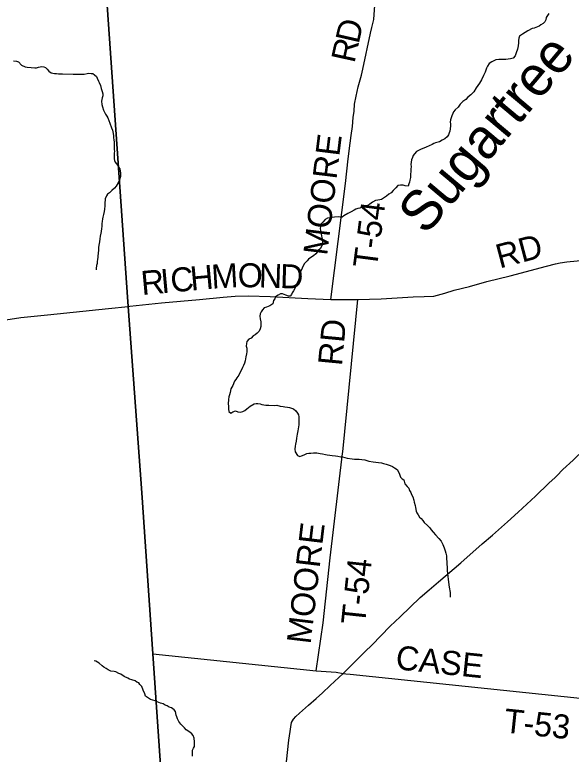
# Model space of a CAD drawing. Extents: x 1310247 to 1664935, y 235267 to 584339.
# Drawn here: x 1497464 to 1504409, y 347420 to 356649 of the extents above; entities that cross this region are included whole.
import ezdxf

# ---------------------------------------------------------------- set-up
doc = ezdxf.new("R2010")
doc.units = 0
for name, color, linetype in [('GM_X_County_Road', 7, 'Continuous'), ('GM_X_County_Road_Text', 7, 'Continuous'), ('GM_X_Minor_River', 7, 'Continuous'), ('GM_X_Minor_River_Text', 7, 'Continuous'), ('GM_X_State_Route', 7, 'Continuous'), ('GM_X_Township', 7, 'Continuous'), ('GM_X_Township_Road', 7, 'Continuous'), ('GM_X_Township_Road_Text', 7, 'Continuous'), ('GM_X_Township_ROW', 7, 'Continuous')]:
    doc.layers.add(name, color=color, linetype=linetype)

msp = doc.modelspace()

# ---------------------------------------------------------------- linework, layer by layer
at = {"layer": 'GM_X_County_Road'}
for points in [[(1501410, 353094.5), (1501744.6, 353095.3), (1502037.9, 353104.1), (1502234.6, 353118.2), (1502436.6, 353127), (1502573.6, 353134), (1502693.5, 353139.4), (1502830, 353174.4), (1502947.7, 353211.2), (1503140.9, 353258.7), (1503356.9, 353318.4), (1503646.7, 353392.1), (1504101.7, 353513.3), (1504214.1, 353541.5), (1504272, 353552), (1504354.6, 353564.3), (1504481, 353580.1), (1504658.4, 353588.9), (1505076.4, 353634.5), (1506225.1, 353752.2), (1506448.2, 353775), (1507335.3, 353857.1)], [(1498901.4, 353012), (1499296.5, 353055.9), (1499767.3, 353096.3), (1500065.3, 353123.9), (1500216.2, 353136.8), (1500379.9, 353140.5), (1500650.3, 353131.3), (1501121.1, 353109.2), (1501410, 353094.5)], [(1497351.3, 352841), (1497539.7, 352872.9), (1497872.2, 352902.7), (1498634.3, 352982.3), (1498879.1, 353009.5), (1498901.4, 353012)]]:
    msp.add_lwpolyline(points, dxfattribs=at)
at = {"layer": 'GM_X_Minor_River'}
for points in [[(1504128.4, 356666.5), (1504113.8, 356640.6), (1504095.3, 356614.8), (1504092.8, 356586.7), (1504078.2, 356560.8), (1504057.7, 356539.1), (1504029.3, 356525.5), (1504006.9, 356505.8), (1503946.1, 356480.7), (1503919.9, 356477.2), (1503869.2, 356449.9), (1503802.1, 356406.8), (1503761.4, 356381.4), (1503755, 356359.4), (1503750.4, 356327.3), (1503749.9, 356301.2), (1503747.2, 356263.1), (1503736.4, 356219)], [(1503736.4, 356219), (1503719.5, 356175.1), (1503708.8, 356137.1), (1503684.2, 356109.4), (1503651.8, 356097.9), (1503621.6, 356094.4), (1503593.4, 356090.9), (1503529, 356090), (1503506.9, 356090.3), (1503468.7, 356089), (1503418, 356063.7), (1503385.4, 356040.2), (1503362.7, 356006.4), (1503350.2, 355982.5), (1503335.3, 355934.5), (1503314.4, 355892.7), (1503287.3, 355836.9), (1503264.5, 355797.1), (1503223.2, 355737.5), (1503194.2, 355689.8), (1503155.3, 355650.2), (1503118.6, 355620.7), (1503091.9, 355591), (1503055.3, 355567.5), (1503022.5, 355532), (1502999.7, 355496.2), (1502958.9, 355462.7), (1502938.4, 355438.9), (1502930, 355417), (1502917.4, 355389.1), (1502902.4, 355337.1), (1502899.9, 355311), (1502901.5, 355286.8), (1502901.1, 355264.7), (1502898.4, 355226.6), (1502891.9, 355198.6), (1502887.4, 355174.5), (1502879, 355152.6), (1502860.4, 355126.8), (1502831.8, 355103.1), (1502799.3, 355083.6), (1502764.8, 355064.1), (1502716.3, 355050.9), (1502694, 355041.2), (1502671.7, 355029.5), (1502637.3, 355014), (1502596.8, 354996.7), (1502527.9, 354969.7), (1502479.2, 354942.4), (1502454.6, 354914.7), (1502436.1, 354892.9), (1502429.6, 354866.9), (1502415, 354839), (1502410.5, 354811), (1502407.9, 354778.9), (1502409.5, 354754.7), (1502408.9, 354722.6), (1502406.3, 354692.5), (1502403.8, 354660.4), (1502401, 354618.2), (1502394.4, 354586.2), (1502389.9, 354560.1), (1502383.5, 354538.1), (1502372.9, 354512.2), (1502336.8, 354514.8), (1502312.8, 354523.3), (1502278.6, 354521.8), (1502246.4, 354518.4), (1502221.8, 354488.7), (1502187, 354455.1), (1502160.4, 354427.4), (1502133.9, 354409.8), (1502101.3, 354386.2), (1502078.9, 354370.5), (1502040.3, 354345.1), (1502018.1, 354339.4), (1501993.9, 354335.8), (1501965.7, 354330.3), (1501929.1, 354308.8), (1501894.5, 354285.3), (1501868, 354267.7), (1501835.7, 354258.2), (1501809.4, 354250.6), (1501769, 354235.2), (1501746.8, 354229.6), (1501722.5, 354224), (1501700.2, 354210.3), (1501661.6, 354188.8), (1501619, 354169.5), (1501572.3, 354138.1), (1501549.9, 354124.4), (1501523.8, 354124.9), (1501499.7, 354127.3), (1501455.4, 354124), (1501395, 354117), (1501368.8, 354111.5), (1501338.3, 354093.9), (1501307.6, 354062.3), (1501285, 354036.6), (1501280.5, 354008.5), (1501273.9, 353980.5)], [(1497448.8, 356073.9), (1497486.9, 356069.3), (1497508.9, 356060.8), (1497548.3, 356020), (1497594.2, 356001.1), (1497620.2, 355994.6), (1497668.4, 355989.8), (1497714.5, 355987), (1497734.6, 355986.6), (1497760.9, 355994.2), (1497781.1, 355999.9), (1497803.3, 356005.5), (1497825.3, 356001.1), (1497847.3, 355990.7), (1497867, 355970.3), (1497890.7, 355945.8), (1497918.4, 355923.2), (1497940.4, 355918.8), (1497960.5, 355916.4), (1497982.6, 355916), (1498008.7, 355913.6), (1498060.9, 355910.7), (1498191.5, 355908.4), (1498219.6, 355909.9), (1498308.1, 355908.4), (1498328.2, 355910.1), (1498368.5, 355917.4)], [(1498368.5, 355917.4), (1498388.6, 355919.1), (1498416.8, 355918.6), (1498438.8, 355916.2), (1498460.6, 355899.8), (1498484.4, 355879.3), (1498494, 355857), (1498509.5, 355822.6), (1498519.2, 355802.3), (1498532.6, 355765.9), (1498542, 355729.6), (1498555.4, 355691.1), (1498562.9, 355664.9), (1498562.4, 355636.8), (1498556, 355614.8), (1498545.2, 355572.8), (1498550.4, 355530.5), (1498557.9, 355500.2), (1498571.2, 355457.8), (1498594.5, 355409.1), (1498614.1, 355382.7), (1498623.8, 355362.4), (1498637.3, 355332), (1498648.7, 355295.7), (1498669.7, 355237), (1498683.3, 355208.7), (1498692.6, 355166.3), (1498696.1, 355138.1), (1498697.6, 355112), (1498699.2, 355089.8), (1498702.7, 355059.6), (1498704.1, 355027.5), (1498705.5, 354993.3), (1498705.1, 354967.1), (1498706.7, 354945), (1498704.3, 354925), (1498703.4, 354876.8), (1498705, 354850.6), (1498708.6, 354830.4), (1498718.3, 354810.2), (1498734, 354789.8), (1498751.7, 354769.4), (1498759.4, 354749.2), (1498773, 354724.8), (1498780.6, 354698.6), (1498784.2, 354676.4), (1498783.4, 354632.2), (1498772.6, 354588.2), (1498760, 354562.3), (1498730.9, 354508.5), (1498708.4, 354484.8), (1498675.7, 354455.2), (1498645, 354425.6), (1498622.6, 354409.9), (1498610.2, 354388), (1498593.4, 354352.2), (1498588.3, 354288), (1498585.8, 354265.9), (1498583, 354221.7), (1498580.6, 354195.7), (1498571.8, 354157.6), (1498563.1, 354121.6), (1498560.8, 354101.5), (1498554.1, 354067.5), (1498551.7, 354045.5), (1498549, 354005.3), (1498546.5, 353981.2), (1498541.9, 353945.1), (1498537.4, 353923.1), (1498530.7, 353885.1), (1498526.1, 353853), (1498519.4, 353814.9), (1498514.6, 353772.8), (1498510, 353742.8), (1498509.6, 353718.6), (1498504.6, 353666.5), (1498502.3, 353646.4), (1498499.8, 353618.4), (1498497.4, 353598.3), (1498492.8, 353566.2), (1498490.4, 353544.2), (1498485.9, 353518.1), (1498481.2, 353484.1), (1498478.9, 353464)], [(1501273.9, 353980.5), (1501277.6, 353958.3), (1501283.1, 353930.1), (1501292.4, 353889.8), (1501295.9, 353863.6), (1501303.5, 353837.3), (1501303, 353811.2), (1501300.4, 353775.1), (1501273.4, 353729.3), (1501250.9, 353707.6), (1501236.5, 353685.8), (1501220, 353663.9), (1501191.5, 353642.3), (1501160.9, 353618.7), (1501130.4, 353599.2), (1501111.9, 353577.4), (1501081.1, 353543.8), (1501062.6, 353517.9), (1501049.9, 353486), (1501029, 353442.2), (1501028.6, 353418.1), (1501019.8, 353378), (1501007.2, 353348.1), (1500996.7, 353318.1), (1500973.7, 353272.3), (1500959, 353234.4), (1500942.3, 353202.5), (1500927.8, 353180.7), (1500919.4, 353158.7), (1500902.9, 353136.9), (1500880.8, 353137.3), (1500844.8, 353148), (1500804.9, 353164.7), (1500778.8, 353165.2), (1500752.5, 353151.6), (1500719.9, 353128), (1500709.4, 353106.1), (1500694.9, 353082.2), (1500684.1, 353042.2), (1500647.5, 353016.7), (1500605, 352999.4), (1500574.7, 352989.9), (1500554.2, 352968.1), (1500537.6, 352942.3), (1500525.1, 352916.4), (1500522.6, 352888.3), (1500528, 352856), (1500533.4, 352817.8), (1500534.3, 352757.5), (1500525.8, 352731.5), (1500513.2, 352701.6), (1500490.6, 352675.9), (1500464.1, 352654.2), (1500439.7, 352640.6), (1500415.1, 352614.9), (1500386.7, 352599.3), (1500362.1, 352571.6), (1500355.6, 352545.6), (1500352.9, 352511.5), (1500358.6, 352489.3), (1500362.1, 352463.1), (1500359.7, 352441), (1500355.3, 352417), (1500346.6, 352381), (1500337.6, 352330.9), (1500329, 352300.9), (1500318.4, 352271), (1500307.9, 352245), (1500293.3, 352217.2), (1500278.7, 352187.3), (1500262, 352151.4), (1500235.3, 352119.7), (1500222.8, 352097.8), (1500206.4, 352076), (1500183.3, 352024.2), (1500162.4, 351980.4), (1500153.6, 351936.3), (1500143, 351904.3), (1500136.5, 351882.4), (1500129.9, 351848.3), (1500128.9, 351794.1), (1500132.4, 351765.9), (1500131.7, 351727.8), (1500137.2, 351699.5), (1500158.9, 351677.1), (1500185.4, 351694.7), (1500217.7, 351704.2), (1500249.7, 351691.6), (1500279.8, 351689), (1500310, 351696.6), (1500336.5, 351712.2), (1500358.9, 351731.9), (1500401.7, 351765.3), (1500450.5, 351792.6), (1500476.7, 351798.1), (1500498.8, 351795.8), (1500524.8, 351793.3), (1500548.8, 351784.8), (1500572.9, 351780.4), (1500596.9, 351778), (1500633.1, 351775.4)], [(1500633.1, 351775.4), (1500709.4, 351774), (1500733.6, 351775.6), (1500775.6, 351764.9), (1500813.7, 351760.2), (1500835.7, 351755.8), (1500867.8, 351751.2), (1500891.8, 351746.8), (1500917.8, 351740.3), (1500941.8, 351731.9), (1500973.5, 351707.2), (1500993.1, 351678.8), (1501006.7, 351654.4), (1501008.3, 351632.3), (1501007.8, 351604.2), (1501009.4, 351578), (1501008.5, 351529.8), (1501006, 351505.8), (1500997.1, 351457.7), (1500986.3, 351413.7), (1500979.3, 351363.6), (1500974.7, 351327.5), (1500966, 351291.5), (1500963.5, 351265.4), (1500960.8, 351229.3), (1500964.2, 351193.1), (1500993.5, 351148.4), (1501019.5, 351137.9), (1501043.7, 351145.5), (1501076.1, 351157), (1501108.5, 351172.5), (1501132.8, 351178.1), (1501156.9, 351179.7), (1501193.1, 351183.1), (1501233.3, 351182.4), (1501277.4, 351173.6), (1501305.5, 351171.2), (1501341.5, 351162.5), (1501363.5, 351158.1), (1501397.6, 351153.5), (1501423.7, 351149), (1501465.8, 351144.3), (1501497.9, 351139.7), (1501533.9, 351131.1), (1501556, 351130.7), (1501582, 351124.2), (1501614, 351113.6), (1501674.1, 351106.5), (1501702.2, 351104.1), (1501762.5, 351103), (1501794.6, 351098.5), (1501832.7, 351093.8), (1501882.6, 351076.8), (1501934.8, 351069.9), (1502002.9, 351060.7), (1502041, 351056), (1502065, 351049.6), (1502099, 351039), (1502151, 351022), (1502176.9, 351011.5), (1502204.7, 350995), (1502234.5, 350972.3), (1502256, 350937.8), (1502265.6, 350913.6), (1502279, 350879.2), (1502296.7, 350856.8), (1502320.6, 350844.3), (1502331.8, 350795.9), (1502359.3, 350761.3), (1502381, 350740.8), (1502388.5, 350712.6), (1502408.2, 350688.1), (1502415.7, 350659.9), (1502433.3, 350631.5), (1502442.7, 350593.1), (1502448.2, 350564.9), (1502459.5, 350524.6), (1502465.1, 350498.4), (1502474.3, 350454), (1502481.9, 350431.8), (1502497.6, 350407.4), (1502513.1, 350379), (1502536.9, 350360.5), (1502558.6, 350336.1), (1502574.3, 350313.7), (1502613.8, 350276.9), (1502643.3, 350244.2), (1502661, 350219.8), (1502686.6, 350191.2), (1502716.1, 350156.6), (1502757.5, 350111.7), (1502785.1, 350079.1), (1502804.4, 350038.6), (1502821.7, 349996.1), (1502837.2, 349959.7), (1502842.7, 349929.5), (1502850.1, 349895.2), (1502853.4, 349857), (1502854.8, 349822.8), (1502858.2, 349790.6), (1502859.6, 349756.5)], [(1502859.6, 349756.5), (1502860.9, 349716.3), (1502864.1, 349670), (1502867.6, 349643.9), (1502870.8, 349599.6)], [(1502870.8, 349599.6), (1502884.3, 349504.8), (1502897.2, 349438.4), (1502896.1, 349378.3)], [(1499681.3, 347395.8), (1499680.1, 347439.9), (1499682.6, 347470), (1499695.1, 347493.9), (1499705.6, 347517.8), (1499708, 347537.8), (1499708.7, 347574), (1499701.5, 347620.3), (1499692, 347652.5), (1499674.3, 347674.9), (1499648.5, 347693.5), (1499600.9, 347726.4), (1499581.2, 347750.8), (1499535.8, 347795.8), (1499510.3, 347828.3), (1499492.8, 347862.8), (1499485.2, 347887), (1499479.6, 347909.2), (1499470.3, 347951.5), (1499452.7, 347975.9), (1499418.9, 347998.5), (1499388.9, 348009.1), (1499367.1, 348025.5), (1499339.1, 348032), (1499317.3, 348048.5), (1499283.3, 348059.1), (1499261.4, 348067.5), (1499239.4, 348073.9), (1499215.4, 348084.4), (1499185.5, 348094.9), (1499157.5, 348101.4), (1499119.7, 348126.2), (1499094, 348146.7), (1499086.4, 348174.9), (1499067.2, 348219.5), (1499047.9, 348264), (1499024.2, 348288.5), (1499010.5, 348310.8), (1498988.6, 348321.2), (1498964.8, 348337.7), (1498922.8, 348348.4), (1498894.8, 348357), (1498872.9, 348367.4), (1498829.1, 348390.2), (1498789.4, 348419), (1498763.5, 348429.5), (1498725.6, 348448.2), (1498703.6, 348452.6), (1498663.5, 348457.3), (1498629.6, 348472), (1498605.8, 348490.4), (1498575.9, 348507), (1498556.1, 348523.4), (1498518.5, 348556.2), (1498476.8, 348583), (1498452.8, 348587.5)]]:
    msp.add_lwpolyline(points, dxfattribs=at)
at = {"layer": 'GM_X_State_Route'}
for points in [[(1504228.4, 350896.1), (1504304.9, 350974.5), (1504432.6, 351090.2), (1504573.2, 351227.9), (1504682.7, 351335.6), (1504776.5, 351422.1), (1504917.6, 351558), (1505086.9, 351716.8), (1505222.7, 351849.7), (1505389.6, 352007.5), (1505610.1, 352217.5), (1505728.2, 352329.4), (1505838.7, 352432.7), (1505955.4, 352544.2), (1506096.5, 352681.4), (1506256.2, 352831.6), (1506409.3, 352980.4), (1506664.7, 353221.4), (1506911.5, 353458.6), (1507132.9, 353668.6), (1507335.3, 353857.1)], [(1500853.6, 347323.7), (1500885.6, 347594), (1500899.1, 347701.6), (1500907.7, 347761.9), (1500919.1, 347814), (1500942.1, 347857.5), (1500971.3, 347892.9), (1501018.2, 347933.6), (1501127.7, 348032.6), (1501224.3, 348114.8), (1501304.6, 348186.1), (1501401.2, 348276.5), (1501562.5, 348427.6), (1501650.9, 348513.2), (1501705.4, 348570.1), (1501837, 348700.2), (1501918.7, 348779.6), (1502149.8, 349016.4), (1502274.4, 349135), (1502522.3, 349374.2), (1502637.6, 349473.1), (1502753.8, 349570.2), (1503029.8, 349808.9), (1503297.2, 350044.2), (1503428.2, 350155.6), (1503614.2, 350319.2), (1503748.6, 350439.8), (1503961, 350640.6), (1504130.8, 350801.8), (1504208.3, 350875.4), (1504228.4, 350896.1)]]:
    msp.add_lwpolyline(points, dxfattribs=at)
at = {"layer": 'GM_X_Township'}
for points in [[(1499394.6, 345649.9), (1499188.3, 348671.3), (1499049.4, 350683.4), (1498879.1, 353009.5), (1498574.3, 357367.8), (1498493.8, 358607.8), (1498406.7, 359951.3), (1497931.3, 366868.4), (1497887, 367512.6), (1497814, 368574.2), (1497697.3, 370272.3), (1497490.6, 373051.9)], [(1497462.2, 370414.3), (1497697.3, 370272.3), (1497814, 368574.2), (1497887, 367512.6), (1497931.3, 366868.4), (1498406.7, 359951.3), (1498493.8, 358607.8), (1498574.3, 357367.8), (1498879.1, 353009.5), (1499049.4, 350683.4), (1499188.3, 348671.3), (1499394.6, 345649.9), (1499583.8, 342444.5), (1499473.1, 342306), (1494191.9, 337957.6)]]:
    msp.add_lwpolyline(points, dxfattribs=at)
at = {"layer": 'GM_X_Township_Road'}
for points in [[(1501410, 353094.5), (1501591.6, 354545.1), (1501624.8, 354851.5), (1501650, 355047.8), (1501660.6, 355140.7), (1501677.8, 355256.1), (1501685.8, 355367.5), (1501697.8, 355448.4), (1501704.4, 355532), (1501724.3, 355634.1), (1501749.5, 355748.2), (1501789.3, 355894.1), (1501807.8, 355971), (1501904.7, 356419.4), (1501921.9, 356489.7), (1501947.1, 356590.5), (1501964.4, 356891.6)], [(1501556.9, 351195.7), (1501744.6, 353095.3)], [(1501223.5, 348459), (1501313.1, 349061.6), (1501398.6, 349870.4), (1501554.7, 351173.9), (1501556.9, 351195.7)], [(1501223.5, 348459), (1501474.9, 348442.4), (1501562.5, 348427.6), (1501594.3, 348424.4)], [(1501594.3, 348424.4), (1501648.5, 348419), (1505277.3, 348041.4), (1505498.7, 348013.6), (1506042, 347952), (1506095.3, 347945.9)]]:
    msp.add_lwpolyline(points, dxfattribs=at)
at = {"layer": 'GM_X_Township_ROW'}
msp.add_lwpolyline([(1499188.3, 348671.3), (1501223.5, 348459)], dxfattribs=at)

# ---------------------------------------------------------------- texts
at = {"layer": 'GM_X_County_Road_Text'}
for s, rotation, p in [('RD', 14.87053, (1503515.1, 353481.8)), ('C', 5.23159, (1499420.1, 353183.9)), ('H', 5.22197, (1499665.5, 353206.4)), ('M', 3.41346, (1499925.9, 353230.2)), ('O', 359.46086, (1500245.4, 353249.5)), ('N', 358.24024, (1500507.7, 353247)), ('D', 358.23478, (1500771.6, 353238.9)), ('R', 5.2333, (1499052.1, 353150.2)), ('I', 5.23062, (1499297.4, 353172.7))]:
    msp.add_text(s, height=300, rotation=rotation, dxfattribs=at).set_placement(p)
at = {"layer": 'GM_X_Minor_River_Text'}
msp.add_text('Sugartree', height=500.06, rotation=50.0056, dxfattribs=at).set_placement((1502593, 353886.2))
at = {"layer": 'GM_X_Township_Road_Text'}
for s, rotation, p in [('D', 77.16142, (1501755.4, 356276.9)), ('R', 77.58549, (1501702.6, 356036.9)), ('MOORE', 83.0154, (1501361.8, 353636.9)), ('T-54', 82.56858, (1501982.1, 353475.8)), ('RD', 84.58402, (1501546.3, 352260.6)), ('MOORE', 83.2479, (1501155.4, 348786.5)), ('T-54', 83.97169, (1501834, 349026.8)), ('CASE', 354.07513, (1502208.4, 348481.7)), ('T-53', 353.98818, (1503558.4, 347693.3))]:
    msp.add_text(s, height=300, rotation=rotation, dxfattribs=at).set_placement(p)

doc.saveas('drawing.dxf')
